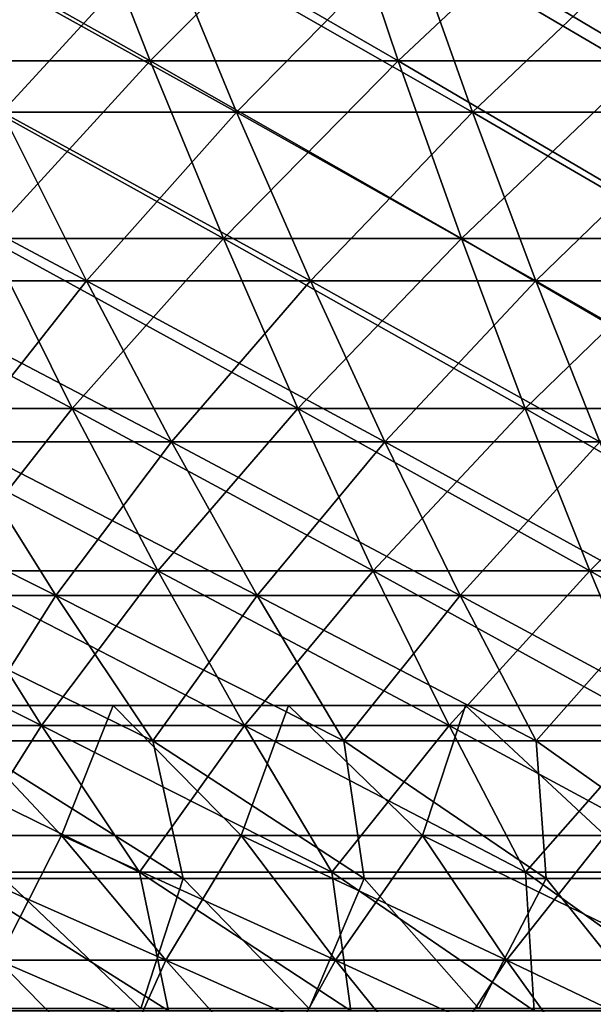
# Model space of a CAD drawing. Header units: millimetres. Extents: x -250 to 250, y -45 to 4150.
# Tile 408 of 656: x -27 to -19, y 3916 to 3930. Entities that reach past the tile are written whole.
import ezdxf

# ---------------------------------------------------------------- set-up
doc = ezdxf.new("R2010")
doc.units = ezdxf.units.MM
doc.header["$LTSCALE"] = 81.481481
for name, color, linetype in [('19', 7, 'CONTINUOUS'), ('20', 7, 'CONTINUOUS'), ('21', 7, 'CONTINUOUS'), ('22', 7, 'CONTINUOUS'), ('27', 7, 'CONTINUOUS')]:
    doc.layers.add(name, color=color, linetype=linetype)

msp = doc.modelspace()

# ---------------------------------------------------------------- linework, layer by layer
at = {"layer": '19', "color": 7, "linetype": 'CONTINUOUS'}
for points in [[(-26.131, 3931.872, -119.319), (-28.611, 3929.227, -113.757), (-29.793, 3931.872, -118.458), (-26.131, 3931.872, -119.319)], [(-25.094, 3929.227, -114.584), (-28.611, 3929.227, -113.757), (-26.131, 3931.872, -119.319), (-25.094, 3929.227, -114.584)], [(-22.445, 3931.872, -120.068), (-25.094, 3929.227, -114.584), (-26.131, 3931.872, -119.319), (-22.445, 3931.872, -120.068)], [(-21.554, 3929.227, -115.302), (-25.094, 3929.227, -114.584), (-22.445, 3931.872, -120.068), (-21.554, 3929.227, -115.302)], [(-18.736, 3931.872, -120.702), (-21.554, 3929.227, -115.302), (-22.445, 3931.872, -120.068), (-18.736, 3931.872, -120.702)], [(-17.993, 3929.227, -115.911), (-21.554, 3929.227, -115.302), (-18.736, 3931.872, -120.702), (-17.993, 3929.227, -115.911)], [(-25.094, 3929.227, -114.584), (-27.414, 3926.69, -108.999), (-28.611, 3929.227, -113.757), (-25.094, 3929.227, -114.584)], [(-24.045, 3926.69, -109.792), (-27.414, 3926.69, -108.999), (-25.094, 3929.227, -114.584), (-24.045, 3926.69, -109.792)], [(-21.554, 3929.227, -115.302), (-24.045, 3926.69, -109.792), (-25.094, 3929.227, -114.584), (-21.554, 3929.227, -115.302)], [(-20.652, 3926.69, -110.48), (-24.045, 3926.69, -109.792), (-21.554, 3929.227, -115.302), (-20.652, 3926.69, -110.48)], [(-17.993, 3929.227, -115.911), (-20.652, 3926.69, -110.48), (-21.554, 3929.227, -115.302), (-17.993, 3929.227, -115.911)], [(-17.24, 3926.69, -111.064), (-20.652, 3926.69, -110.48), (-17.993, 3929.227, -115.911), (-17.24, 3926.69, -111.064)], [(-26.205, 3924.261, -104.189), (-29.401, 3924.261, -103.333), (-27.414, 3926.69, -108.999), (-26.205, 3924.261, -104.189)], [(-24.045, 3926.69, -109.792), (-26.205, 3924.261, -104.189), (-27.414, 3926.69, -108.999), (-24.045, 3926.69, -109.792)], [(-22.984, 3924.261, -104.947), (-26.205, 3924.261, -104.189), (-24.045, 3926.69, -109.792), (-22.984, 3924.261, -104.947)], [(-20.652, 3926.69, -110.48), (-22.984, 3924.261, -104.947), (-24.045, 3926.69, -109.792), (-20.652, 3926.69, -110.48)], [(-19.741, 3924.261, -105.605), (-22.984, 3924.261, -104.947), (-20.652, 3926.69, -110.48), (-19.741, 3924.261, -105.605)], [(-17.24, 3926.69, -111.064), (-19.741, 3924.261, -105.605), (-20.652, 3926.69, -110.48), (-17.24, 3926.69, -111.064)], [(-16.479, 3924.261, -106.163), (-19.741, 3924.261, -105.605), (-17.24, 3926.69, -111.064), (-16.479, 3924.261, -106.163)], [(-26.205, 3924.261, -104.189), (-28.029, 3921.943, -98.512), (-29.401, 3924.261, -103.333), (-26.205, 3924.261, -104.189)], [(-24.982, 3921.943, -99.328), (-28.029, 3921.943, -98.512), (-26.205, 3924.261, -104.189), (-24.982, 3921.943, -99.328)], [(-22.984, 3924.261, -104.947), (-24.982, 3921.943, -99.328), (-26.205, 3924.261, -104.189), (-22.984, 3924.261, -104.947)], [(-21.911, 3921.943, -100.05), (-24.982, 3921.943, -99.328), (-22.984, 3924.261, -104.947), (-21.911, 3921.943, -100.05)], [(-19.741, 3924.261, -105.605), (-21.911, 3921.943, -100.05), (-22.984, 3924.261, -104.947), (-19.741, 3924.261, -105.605)], [(-18.82, 3921.943, -100.678), (-21.911, 3921.943, -100.05), (-19.741, 3924.261, -105.605), (-18.82, 3921.943, -100.678)], [(-16.479, 3924.261, -106.163), (-18.82, 3921.943, -100.678), (-19.741, 3924.261, -105.605), (-16.479, 3924.261, -106.163)], [(-15.711, 3921.943, -101.209), (-18.82, 3921.943, -100.678), (-16.479, 3924.261, -106.163), (-15.711, 3921.943, -101.209)], [(-26.644, 3919.737, -93.642), (-29.515, 3919.737, -92.778), (-28.029, 3921.943, -98.512), (-26.644, 3919.737, -93.642)], [(-24.982, 3921.943, -99.328), (-26.644, 3919.737, -93.642), (-28.029, 3921.943, -98.512), (-24.982, 3921.943, -99.328)], [(-23.747, 3919.737, -94.419), (-26.644, 3919.737, -93.642), (-24.982, 3921.943, -99.328), (-23.747, 3919.737, -94.419)], [(-21.911, 3921.943, -100.05), (-23.747, 3919.737, -94.419), (-24.982, 3921.943, -99.328), (-21.911, 3921.943, -100.05)], [(-20.828, 3919.737, -95.105), (-23.747, 3919.737, -94.419), (-21.911, 3921.943, -100.05), (-20.828, 3919.737, -95.105)], [(-18.82, 3921.943, -100.678), (-20.828, 3919.737, -95.105), (-21.911, 3921.943, -100.05), (-18.82, 3921.943, -100.678)], [(-17.89, 3919.737, -95.701), (-20.828, 3919.737, -95.105), (-18.82, 3921.943, -100.678), (-17.89, 3919.737, -95.701)], [(-15.711, 3921.943, -101.209), (-17.89, 3919.737, -95.701), (-18.82, 3921.943, -100.678), (-15.711, 3921.943, -101.209)], [(-26.644, 3919.737, -93.642), (-27.966, 3917.642, -87.908), (-29.515, 3919.737, -92.778), (-26.644, 3919.737, -93.642)], [(-25.245, 3917.642, -88.728), (-27.966, 3917.642, -87.908), (-26.644, 3919.737, -93.642), (-25.245, 3917.642, -88.728)], [(-23.747, 3919.737, -94.419), (-25.245, 3917.642, -88.728), (-26.644, 3919.737, -93.642), (-23.747, 3919.737, -94.419)], [(-22.501, 3917.642, -89.463), (-25.245, 3917.642, -88.728), (-23.747, 3919.737, -94.419), (-22.501, 3917.642, -89.463)], [(-20.828, 3919.737, -95.105), (-22.501, 3917.642, -89.463), (-23.747, 3919.737, -94.419), (-20.828, 3919.737, -95.105)], [(-19.735, 3917.642, -90.113), (-22.501, 3917.642, -89.463), (-20.828, 3919.737, -95.105), (-19.735, 3917.642, -90.113)], [(-17.89, 3919.737, -95.701), (-19.735, 3917.642, -90.113), (-20.828, 3919.737, -95.105), (-17.89, 3919.737, -95.701)], [(-16.951, 3917.642, -90.678), (-19.735, 3917.642, -90.113), (-17.89, 3919.737, -95.701), (-16.951, 3917.642, -90.678)], [(-24.832, 3915.661, -83.479), (-27.407, 3915.661, -82.669), (-27.966, 3917.642, -87.908), (-24.832, 3915.661, -83.479)], [(-25.245, 3917.642, -88.728), (-24.832, 3915.661, -83.479), (-27.966, 3917.642, -87.908), (-25.245, 3917.642, -88.728)], [(-22.232, 3915.661, -84.209), (-24.832, 3915.661, -83.479), (-25.245, 3917.642, -88.728), (-22.232, 3915.661, -84.209)], [(-22.501, 3917.642, -89.463), (-22.232, 3915.661, -84.209), (-25.245, 3917.642, -88.728), (-22.501, 3917.642, -89.463)], [(-19.612, 3915.661, -84.857), (-22.232, 3915.661, -84.209), (-22.501, 3917.642, -89.463), (-19.612, 3915.661, -84.857)], [(-19.735, 3917.642, -90.113), (-19.612, 3915.661, -84.857), (-22.501, 3917.642, -89.463), (-19.735, 3917.642, -90.113)], [(-16.972, 3915.661, -85.424), (-19.612, 3915.661, -84.857), (-19.735, 3917.642, -90.113), (-16.972, 3915.661, -85.424)], [(-16.951, 3917.642, -90.678), (-16.972, 3915.661, -85.424), (-19.735, 3917.642, -90.113), (-16.951, 3917.642, -90.678)]]:
    msp.add_3dface(points, dxfattribs=at)
at = {"layer": '20', "color": 7, "linetype": 'CONTINUOUS'}
for points in [[(-28.611, 3929.227, 113.757), (-25.094, 3929.227, 114.584), (-29.793, 3931.872, 118.458), (-28.611, 3929.227, 113.757)], [(-29.793, 3931.872, 118.458), (-25.094, 3929.227, 114.584), (-26.131, 3931.872, 119.319), (-29.793, 3931.872, 118.458)], [(-25.094, 3929.227, 114.584), (-21.554, 3929.227, 115.302), (-26.131, 3931.872, 119.319), (-25.094, 3929.227, 114.584)], [(-26.131, 3931.872, 119.319), (-21.554, 3929.227, 115.302), (-22.445, 3931.872, 120.068), (-26.131, 3931.872, 119.319)], [(-21.554, 3929.227, 115.302), (-17.993, 3929.227, 115.911), (-22.445, 3931.872, 120.068), (-21.554, 3929.227, 115.302)], [(-22.445, 3931.872, 120.068), (-17.993, 3929.227, 115.911), (-18.736, 3931.872, 120.702), (-22.445, 3931.872, 120.068)], [(-27.414, 3926.69, 108.999), (-24.045, 3926.69, 109.792), (-28.611, 3929.227, 113.757), (-27.414, 3926.69, 108.999)], [(-28.611, 3929.227, 113.757), (-24.045, 3926.69, 109.792), (-25.094, 3929.227, 114.584), (-28.611, 3929.227, 113.757)], [(-24.045, 3926.69, 109.792), (-20.652, 3926.69, 110.48), (-25.094, 3929.227, 114.584), (-24.045, 3926.69, 109.792)], [(-25.094, 3929.227, 114.584), (-20.652, 3926.69, 110.48), (-21.554, 3929.227, 115.302), (-25.094, 3929.227, 114.584)], [(-20.652, 3926.69, 110.48), (-17.24, 3926.69, 111.064), (-21.554, 3929.227, 115.302), (-20.652, 3926.69, 110.48)], [(-21.554, 3929.227, 115.302), (-17.24, 3926.69, 111.064), (-17.993, 3929.227, 115.911), (-21.554, 3929.227, 115.302)], [(-29.401, 3924.261, 103.333), (-26.205, 3924.261, 104.189), (-30.758, 3926.69, 108.104), (-29.401, 3924.261, 103.333)], [(-30.758, 3926.69, 108.104), (-26.205, 3924.261, 104.189), (-27.414, 3926.69, 108.999), (-30.758, 3926.69, 108.104)], [(-26.205, 3924.261, 104.189), (-22.984, 3924.261, 104.947), (-27.414, 3926.69, 108.999), (-26.205, 3924.261, 104.189)], [(-27.414, 3926.69, 108.999), (-22.984, 3924.261, 104.947), (-24.045, 3926.69, 109.792), (-27.414, 3926.69, 108.999)], [(-22.984, 3924.261, 104.947), (-19.741, 3924.261, 105.605), (-24.045, 3926.69, 109.792), (-22.984, 3924.261, 104.947)], [(-24.045, 3926.69, 109.792), (-19.741, 3924.261, 105.605), (-20.652, 3926.69, 110.48), (-24.045, 3926.69, 109.792)], [(-19.741, 3924.261, 105.605), (-16.479, 3924.261, 106.163), (-20.652, 3926.69, 110.48), (-19.741, 3924.261, 105.605)], [(-20.652, 3926.69, 110.48), (-16.479, 3924.261, 106.163), (-17.24, 3926.69, 111.064), (-20.652, 3926.69, 110.48)], [(-28.029, 3921.943, 98.512), (-24.982, 3921.943, 99.328), (-29.401, 3924.261, 103.333), (-28.029, 3921.943, 98.512)], [(-29.401, 3924.261, 103.333), (-24.982, 3921.943, 99.328), (-26.205, 3924.261, 104.189), (-29.401, 3924.261, 103.333)], [(-24.982, 3921.943, 99.328), (-21.911, 3921.943, 100.05), (-26.205, 3924.261, 104.189), (-24.982, 3921.943, 99.328)], [(-26.205, 3924.261, 104.189), (-21.911, 3921.943, 100.05), (-22.984, 3924.261, 104.947), (-26.205, 3924.261, 104.189)], [(-21.911, 3921.943, 100.05), (-18.82, 3921.943, 100.678), (-22.984, 3924.261, 104.947), (-21.911, 3921.943, 100.05)], [(-22.984, 3924.261, 104.947), (-18.82, 3921.943, 100.678), (-19.741, 3924.261, 105.605), (-22.984, 3924.261, 104.947)], [(-18.82, 3921.943, 100.678), (-15.711, 3921.943, 101.209), (-19.741, 3924.261, 105.605), (-18.82, 3921.943, 100.678)], [(-19.741, 3924.261, 105.605), (-15.711, 3921.943, 101.209), (-16.479, 3924.261, 106.163), (-19.741, 3924.261, 105.605)], [(-29.515, 3919.737, 92.778), (-26.644, 3919.737, 93.642), (-31.049, 3921.943, 97.602), (-29.515, 3919.737, 92.778)], [(-31.049, 3921.943, 97.602), (-26.644, 3919.737, 93.642), (-28.029, 3921.943, 98.512), (-31.049, 3921.943, 97.602)], [(-26.644, 3919.737, 93.642), (-23.747, 3919.737, 94.419), (-28.029, 3921.943, 98.512), (-26.644, 3919.737, 93.642)], [(-28.029, 3921.943, 98.512), (-23.747, 3919.737, 94.419), (-24.982, 3921.943, 99.328), (-28.029, 3921.943, 98.512)], [(-23.747, 3919.737, 94.419), (-20.828, 3919.737, 95.105), (-24.982, 3921.943, 99.328), (-23.747, 3919.737, 94.419)], [(-24.982, 3921.943, 99.328), (-20.828, 3919.737, 95.105), (-21.911, 3921.943, 100.05), (-24.982, 3921.943, 99.328)], [(-20.828, 3919.737, 95.105), (-17.89, 3919.737, 95.701), (-21.911, 3921.943, 100.05), (-20.828, 3919.737, 95.105)], [(-21.911, 3921.943, 100.05), (-17.89, 3919.737, 95.701), (-18.82, 3921.943, 100.678), (-21.911, 3921.943, 100.05)], [(-17.89, 3919.737, 95.701), (-14.934, 3919.737, 96.207), (-18.82, 3921.943, 100.678), (-17.89, 3919.737, 95.701)], [(-18.82, 3921.943, 100.678), (-14.934, 3919.737, 96.207), (-15.711, 3921.943, 101.209), (-18.82, 3921.943, 100.678)], [(-27.966, 3917.642, 87.908), (-25.245, 3917.642, 88.728), (-29.515, 3919.737, 92.778), (-27.966, 3917.642, 87.908)], [(-29.515, 3919.737, 92.778), (-25.245, 3917.642, 88.728), (-26.644, 3919.737, 93.642), (-29.515, 3919.737, 92.778)], [(-25.245, 3917.642, 88.728), (-22.501, 3917.642, 89.463), (-26.644, 3919.737, 93.642), (-25.245, 3917.642, 88.728)], [(-26.644, 3919.737, 93.642), (-22.501, 3917.642, 89.463), (-23.747, 3919.737, 94.419), (-26.644, 3919.737, 93.642)], [(-22.501, 3917.642, 89.463), (-19.735, 3917.642, 90.113), (-23.747, 3919.737, 94.419), (-22.501, 3917.642, 89.463)], [(-23.747, 3919.737, 94.419), (-19.735, 3917.642, 90.113), (-20.828, 3919.737, 95.105), (-23.747, 3919.737, 94.419)], [(-19.735, 3917.642, 90.113), (-16.951, 3917.642, 90.678), (-20.828, 3919.737, 95.105), (-19.735, 3917.642, 90.113)], [(-20.828, 3919.737, 95.105), (-16.951, 3917.642, 90.678), (-17.89, 3919.737, 95.701), (-20.828, 3919.737, 95.105)], [(-25.245, 3917.642, 88.728), (-27.966, 3917.642, 87.908), (-24.832, 3915.661, 83.479), (-25.245, 3917.642, 88.728)], [(-24.832, 3915.661, 83.479), (-27.966, 3917.642, 87.908), (-27.407, 3915.661, 82.669), (-24.832, 3915.661, 83.479)], [(-22.501, 3917.642, 89.463), (-25.245, 3917.642, 88.728), (-22.232, 3915.661, 84.209), (-22.501, 3917.642, 89.463)], [(-22.232, 3915.661, 84.209), (-25.245, 3917.642, 88.728), (-24.832, 3915.661, 83.479), (-22.232, 3915.661, 84.209)], [(-19.735, 3917.642, 90.113), (-22.501, 3917.642, 89.463), (-19.612, 3915.661, 84.857), (-19.735, 3917.642, 90.113)], [(-19.612, 3915.661, 84.857), (-22.501, 3917.642, 89.463), (-22.232, 3915.661, 84.209), (-19.612, 3915.661, 84.857)], [(-16.951, 3917.642, 90.678), (-19.735, 3917.642, 90.113), (-16.972, 3915.661, 85.424), (-16.951, 3917.642, 90.678)], [(-16.972, 3915.661, 85.424), (-19.735, 3917.642, 90.113), (-19.612, 3915.661, 84.857), (-16.972, 3915.661, 85.424)]]:
    msp.add_3dface(points, dxfattribs=at)
at = {"layer": '21', "color": 7, "linetype": 'CONTINUOUS'}
for points in [[(-24.9, 3931.01, 113.698), (-27.203, 3928.493, 108.16), (-28.39, 3931.01, 112.878), (-24.9, 3931.01, 113.698)], [(-23.86, 3928.493, 108.946), (-27.203, 3928.493, 108.16), (-24.9, 3931.01, 113.698), (-23.86, 3928.493, 108.946)], [(-21.387, 3931.01, 114.411), (-23.86, 3928.493, 108.946), (-24.9, 3931.01, 113.698), (-21.387, 3931.01, 114.411)], [(-20.493, 3928.493, 109.629), (-23.86, 3928.493, 108.946), (-21.387, 3931.01, 114.411), (-20.493, 3928.493, 109.629)], [(-17.854, 3931.01, 115.016), (-20.493, 3928.493, 109.629), (-21.387, 3931.01, 114.411), (-17.854, 3931.01, 115.016)], [(-17.107, 3928.493, 110.208), (-20.493, 3928.493, 109.629), (-17.854, 3931.01, 115.016), (-17.107, 3928.493, 110.208)], [(-26.003, 3926.084, 103.389), (-29.175, 3926.084, 102.539), (-27.203, 3928.493, 108.16), (-26.003, 3926.084, 103.389)], [(-23.86, 3928.493, 108.946), (-26.003, 3926.084, 103.389), (-27.203, 3928.493, 108.16), (-23.86, 3928.493, 108.946)], [(-22.807, 3926.084, 104.141), (-26.003, 3926.084, 103.389), (-23.86, 3928.493, 108.946), (-22.807, 3926.084, 104.141)], [(-20.493, 3928.493, 109.629), (-22.807, 3926.084, 104.141), (-23.86, 3928.493, 108.946), (-20.493, 3928.493, 109.629)], [(-19.589, 3926.084, 104.794), (-22.807, 3926.084, 104.141), (-20.493, 3928.493, 109.629), (-19.589, 3926.084, 104.794)], [(-17.107, 3928.493, 110.208), (-19.589, 3926.084, 104.794), (-20.493, 3928.493, 109.629), (-17.107, 3928.493, 110.208)], [(-16.353, 3926.084, 105.347), (-19.589, 3926.084, 104.794), (-17.107, 3928.493, 110.208), (-16.353, 3926.084, 105.347)], [(-26.003, 3926.084, 103.389), (-27.814, 3923.784, 97.758), (-29.175, 3926.084, 102.539), (-26.003, 3926.084, 103.389)], [(-24.791, 3923.784, 98.568), (-27.814, 3923.784, 97.758), (-26.003, 3926.084, 103.389), (-24.791, 3923.784, 98.568)], [(-22.807, 3926.084, 104.141), (-24.791, 3923.784, 98.568), (-26.003, 3926.084, 103.389), (-22.807, 3926.084, 104.141)], [(-21.744, 3923.784, 99.284), (-24.791, 3923.784, 98.568), (-22.807, 3926.084, 104.141), (-21.744, 3923.784, 99.284)], [(-19.589, 3926.084, 104.794), (-21.744, 3923.784, 99.284), (-22.807, 3926.084, 104.141), (-19.589, 3926.084, 104.794)], [(-18.676, 3923.784, 99.907), (-21.744, 3923.784, 99.284), (-19.589, 3926.084, 104.794), (-18.676, 3923.784, 99.907)], [(-16.353, 3926.084, 105.347), (-18.676, 3923.784, 99.907), (-19.589, 3926.084, 104.794), (-16.353, 3926.084, 105.347)], [(-26.44, 3921.594, 92.928), (-29.29, 3921.594, 92.07), (-27.814, 3923.784, 97.758), (-26.44, 3921.594, 92.928)], [(-24.791, 3923.784, 98.568), (-26.44, 3921.594, 92.928), (-27.814, 3923.784, 97.758), (-24.791, 3923.784, 98.568)], [(-23.566, 3921.594, 93.698), (-26.44, 3921.594, 92.928), (-24.791, 3923.784, 98.568), (-23.566, 3921.594, 93.698)], [(-21.744, 3923.784, 99.284), (-23.566, 3921.594, 93.698), (-24.791, 3923.784, 98.568), (-21.744, 3923.784, 99.284)], [(-20.669, 3921.594, 94.38), (-23.566, 3921.594, 93.698), (-21.744, 3923.784, 99.284), (-20.669, 3921.594, 94.38)], [(-18.676, 3923.784, 99.907), (-20.669, 3921.594, 94.38), (-21.744, 3923.784, 99.284), (-18.676, 3923.784, 99.907)], [(-17.753, 3921.594, 94.971), (-20.669, 3921.594, 94.38), (-18.676, 3923.784, 99.907), (-17.753, 3921.594, 94.971)], [(-26.44, 3921.594, 92.928), (-27.753, 3919.516, 87.24), (-29.29, 3921.594, 92.07), (-26.44, 3921.594, 92.928)], [(-25.053, 3919.516, 88.054), (-27.753, 3919.516, 87.24), (-26.44, 3921.594, 92.928), (-25.053, 3919.516, 88.054)], [(-23.566, 3921.594, 93.698), (-25.053, 3919.516, 88.054), (-26.44, 3921.594, 92.928), (-23.566, 3921.594, 93.698)], [(-22.33, 3919.516, 88.783), (-25.053, 3919.516, 88.054), (-23.566, 3921.594, 93.698), (-22.33, 3919.516, 88.783)], [(-20.669, 3921.594, 94.38), (-22.33, 3919.516, 88.783), (-23.566, 3921.594, 93.698), (-20.669, 3921.594, 94.38)], [(-19.585, 3919.516, 89.429), (-22.33, 3919.516, 88.783), (-20.669, 3921.594, 94.38), (-19.585, 3919.516, 89.429)], [(-17.753, 3921.594, 94.971), (-19.585, 3919.516, 89.429), (-20.669, 3921.594, 94.38), (-17.753, 3921.594, 94.971)], [(-16.822, 3919.516, 89.99), (-19.585, 3919.516, 89.429), (-17.753, 3921.594, 94.971), (-16.822, 3919.516, 89.99)], [(-24.62, 3917.55, 82.855), (-27.176, 3917.55, 82.053), (-27.753, 3919.516, 87.24), (-24.62, 3917.55, 82.855)], [(-25.053, 3919.516, 88.054), (-24.62, 3917.55, 82.855), (-27.753, 3919.516, 87.24), (-25.053, 3919.516, 88.054)], [(-22.04, 3917.55, 83.578), (-24.62, 3917.55, 82.855), (-25.053, 3919.516, 88.054), (-22.04, 3917.55, 83.578)], [(-22.33, 3919.516, 88.783), (-22.04, 3917.55, 83.578), (-25.053, 3919.516, 88.054), (-22.33, 3919.516, 88.783)], [(-19.44, 3917.55, 84.221), (-22.04, 3917.55, 83.578), (-22.33, 3919.516, 88.783), (-19.44, 3917.55, 84.221)], [(-19.585, 3919.516, 89.429), (-19.44, 3917.55, 84.221), (-22.33, 3919.516, 88.783), (-19.585, 3919.516, 89.429)], [(-16.821, 3917.55, 84.783), (-19.44, 3917.55, 84.221), (-19.585, 3919.516, 89.429), (-16.821, 3917.55, 84.783)], [(-16.822, 3919.516, 89.99), (-16.821, 3917.55, 84.783), (-19.585, 3919.516, 89.429), (-16.822, 3919.516, 89.99)], [(-25.226, 3915.698, 77.267), (-27.603, 3915.698, 76.45), (-27.176, 3917.55, 82.053), (-25.226, 3915.698, 77.267)], [(-24.62, 3917.55, 82.855), (-25.226, 3915.698, 77.267), (-27.176, 3917.55, 82.053), (-24.62, 3917.55, 82.855)], [(-22.825, 3915.698, 78.01), (-25.226, 3915.698, 77.267), (-24.62, 3917.55, 82.855), (-22.825, 3915.698, 78.01)], [(-22.04, 3917.55, 83.578), (-22.825, 3915.698, 78.01), (-24.62, 3917.55, 82.855), (-22.04, 3917.55, 83.578)], [(-20.402, 3915.698, 78.679), (-22.825, 3915.698, 78.01), (-22.04, 3917.55, 83.578), (-20.402, 3915.698, 78.679)], [(-19.44, 3917.55, 84.221), (-20.402, 3915.698, 78.679), (-22.04, 3917.55, 83.578), (-19.44, 3917.55, 84.221)], [(-17.96, 3915.698, 79.272), (-20.402, 3915.698, 78.679), (-19.44, 3917.55, 84.221), (-17.96, 3915.698, 79.272)], [(-16.821, 3917.55, 84.783), (-17.96, 3915.698, 79.272), (-19.44, 3917.55, 84.221), (-16.821, 3917.55, 84.783)]]:
    msp.add_3dface(points, dxfattribs=at)
at = {"layer": '22', "color": 7, "linetype": 'CONTINUOUS'}
for points in [[(-27.203, 3928.493, -108.16), (-23.86, 3928.493, -108.946), (-28.39, 3931.01, -112.878), (-27.203, 3928.493, -108.16)], [(-28.39, 3931.01, -112.878), (-23.86, 3928.493, -108.946), (-24.9, 3931.01, -113.698), (-28.39, 3931.01, -112.878)], [(-23.86, 3928.493, -108.946), (-20.493, 3928.493, -109.629), (-24.9, 3931.01, -113.698), (-23.86, 3928.493, -108.946)], [(-24.9, 3931.01, -113.698), (-20.493, 3928.493, -109.629), (-21.387, 3931.01, -114.411), (-24.9, 3931.01, -113.698)], [(-20.493, 3928.493, -109.629), (-17.107, 3928.493, -110.208), (-21.387, 3931.01, -114.411), (-20.493, 3928.493, -109.629)], [(-21.387, 3931.01, -114.411), (-17.107, 3928.493, -110.208), (-17.854, 3931.01, -115.016), (-21.387, 3931.01, -114.411)], [(-29.175, 3926.084, -102.539), (-26.003, 3926.084, -103.389), (-30.521, 3928.493, -107.271), (-29.175, 3926.084, -102.539)], [(-30.521, 3928.493, -107.271), (-26.003, 3926.084, -103.389), (-27.203, 3928.493, -108.16), (-30.521, 3928.493, -107.271)], [(-26.003, 3926.084, -103.389), (-22.807, 3926.084, -104.141), (-27.203, 3928.493, -108.16), (-26.003, 3926.084, -103.389)], [(-27.203, 3928.493, -108.16), (-22.807, 3926.084, -104.141), (-23.86, 3928.493, -108.946), (-27.203, 3928.493, -108.16)], [(-22.807, 3926.084, -104.141), (-19.589, 3926.084, -104.794), (-23.86, 3928.493, -108.946), (-22.807, 3926.084, -104.141)], [(-23.86, 3928.493, -108.946), (-19.589, 3926.084, -104.794), (-20.493, 3928.493, -109.629), (-23.86, 3928.493, -108.946)], [(-19.589, 3926.084, -104.794), (-16.353, 3926.084, -105.347), (-20.493, 3928.493, -109.629), (-19.589, 3926.084, -104.794)], [(-20.493, 3928.493, -109.629), (-16.353, 3926.084, -105.347), (-17.107, 3928.493, -110.208), (-20.493, 3928.493, -109.629)], [(-27.814, 3923.784, -97.758), (-24.791, 3923.784, -98.568), (-29.175, 3926.084, -102.539), (-27.814, 3923.784, -97.758)], [(-29.175, 3926.084, -102.539), (-24.791, 3923.784, -98.568), (-26.003, 3926.084, -103.389), (-29.175, 3926.084, -102.539)], [(-24.791, 3923.784, -98.568), (-21.744, 3923.784, -99.284), (-26.003, 3926.084, -103.389), (-24.791, 3923.784, -98.568)], [(-26.003, 3926.084, -103.389), (-21.744, 3923.784, -99.284), (-22.807, 3926.084, -104.141), (-26.003, 3926.084, -103.389)], [(-21.744, 3923.784, -99.284), (-18.676, 3923.784, -99.907), (-22.807, 3926.084, -104.141), (-21.744, 3923.784, -99.284)], [(-22.807, 3926.084, -104.141), (-18.676, 3923.784, -99.907), (-19.589, 3926.084, -104.794), (-22.807, 3926.084, -104.141)], [(-18.676, 3923.784, -99.907), (-15.59, 3923.784, -100.435), (-19.589, 3926.084, -104.794), (-18.676, 3923.784, -99.907)], [(-19.589, 3926.084, -104.794), (-15.59, 3923.784, -100.435), (-16.353, 3926.084, -105.347), (-19.589, 3926.084, -104.794)], [(-29.29, 3921.594, -92.07), (-26.44, 3921.594, -92.928), (-30.812, 3923.784, -96.855), (-29.29, 3921.594, -92.07)], [(-30.812, 3923.784, -96.855), (-26.44, 3921.594, -92.928), (-27.814, 3923.784, -97.758), (-30.812, 3923.784, -96.855)], [(-26.44, 3921.594, -92.928), (-23.566, 3921.594, -93.698), (-27.814, 3923.784, -97.758), (-26.44, 3921.594, -92.928)], [(-27.814, 3923.784, -97.758), (-23.566, 3921.594, -93.698), (-24.791, 3923.784, -98.568), (-27.814, 3923.784, -97.758)], [(-23.566, 3921.594, -93.698), (-20.669, 3921.594, -94.38), (-24.791, 3923.784, -98.568), (-23.566, 3921.594, -93.698)], [(-24.791, 3923.784, -98.568), (-20.669, 3921.594, -94.38), (-21.744, 3923.784, -99.284), (-24.791, 3923.784, -98.568)], [(-20.669, 3921.594, -94.38), (-17.753, 3921.594, -94.971), (-21.744, 3923.784, -99.284), (-20.669, 3921.594, -94.38)], [(-21.744, 3923.784, -99.284), (-17.753, 3921.594, -94.971), (-18.676, 3923.784, -99.907), (-21.744, 3923.784, -99.284)], [(-27.753, 3919.516, -87.24), (-25.053, 3919.516, -88.054), (-29.29, 3921.594, -92.07), (-27.753, 3919.516, -87.24)], [(-29.29, 3921.594, -92.07), (-25.053, 3919.516, -88.054), (-26.44, 3921.594, -92.928), (-29.29, 3921.594, -92.07)], [(-25.053, 3919.516, -88.054), (-22.33, 3919.516, -88.783), (-26.44, 3921.594, -92.928), (-25.053, 3919.516, -88.054)], [(-26.44, 3921.594, -92.928), (-22.33, 3919.516, -88.783), (-23.566, 3921.594, -93.698), (-26.44, 3921.594, -92.928)], [(-22.33, 3919.516, -88.783), (-19.585, 3919.516, -89.429), (-23.566, 3921.594, -93.698), (-22.33, 3919.516, -88.783)], [(-23.566, 3921.594, -93.698), (-19.585, 3919.516, -89.429), (-20.669, 3921.594, -94.38), (-23.566, 3921.594, -93.698)], [(-19.585, 3919.516, -89.429), (-16.822, 3919.516, -89.99), (-20.669, 3921.594, -94.38), (-19.585, 3919.516, -89.429)], [(-20.669, 3921.594, -94.38), (-16.822, 3919.516, -89.99), (-17.753, 3921.594, -94.971), (-20.669, 3921.594, -94.38)], [(-25.053, 3919.516, -88.054), (-27.753, 3919.516, -87.24), (-24.62, 3917.55, -82.855), (-25.053, 3919.516, -88.054)], [(-24.62, 3917.55, -82.855), (-27.753, 3919.516, -87.24), (-27.176, 3917.55, -82.053), (-24.62, 3917.55, -82.855)], [(-22.33, 3919.516, -88.783), (-25.053, 3919.516, -88.054), (-22.04, 3917.55, -83.578), (-22.33, 3919.516, -88.783)], [(-22.04, 3917.55, -83.578), (-25.053, 3919.516, -88.054), (-24.62, 3917.55, -82.855), (-22.04, 3917.55, -83.578)], [(-19.585, 3919.516, -89.429), (-22.33, 3919.516, -88.783), (-19.44, 3917.55, -84.221), (-19.585, 3919.516, -89.429)], [(-19.44, 3917.55, -84.221), (-22.33, 3919.516, -88.783), (-22.04, 3917.55, -83.578), (-19.44, 3917.55, -84.221)], [(-16.822, 3919.516, -89.99), (-19.585, 3919.516, -89.429), (-16.821, 3917.55, -84.783), (-16.822, 3919.516, -89.99)], [(-16.821, 3917.55, -84.783), (-19.585, 3919.516, -89.429), (-19.44, 3917.55, -84.221), (-16.821, 3917.55, -84.783)], [(-25.226, 3915.698, -77.267), (-27.176, 3917.55, -82.053), (-27.603, 3915.698, -76.45), (-25.226, 3915.698, -77.267)], [(-24.62, 3917.55, -82.855), (-27.176, 3917.55, -82.053), (-25.226, 3915.698, -77.267), (-24.62, 3917.55, -82.855)], [(-22.825, 3915.698, -78.01), (-24.62, 3917.55, -82.855), (-25.226, 3915.698, -77.267), (-22.825, 3915.698, -78.01)], [(-22.04, 3917.55, -83.578), (-24.62, 3917.55, -82.855), (-22.825, 3915.698, -78.01), (-22.04, 3917.55, -83.578)], [(-20.402, 3915.698, -78.679), (-22.04, 3917.55, -83.578), (-22.825, 3915.698, -78.01), (-20.402, 3915.698, -78.679)], [(-19.44, 3917.55, -84.221), (-22.04, 3917.55, -83.578), (-20.402, 3915.698, -78.679), (-19.44, 3917.55, -84.221)], [(-17.96, 3915.698, -79.272), (-19.44, 3917.55, -84.221), (-20.402, 3915.698, -78.679), (-17.96, 3915.698, -79.272)], [(-16.821, 3917.55, -84.783), (-19.44, 3917.55, -84.221), (-17.96, 3915.698, -79.272), (-16.821, 3917.55, -84.783)]]:
    msp.add_3dface(points, dxfattribs=at)
at = {"layer": '27', "color": 7, "linetype": 'CONTINUOUS'}
for points in [[(-26.358, 3918.168, -82.855), (-28.897, 3918.168, -82.004), (-28.102, 3920.023, -87.331), (-26.358, 3918.168, -82.855)], [(-28.897, 3918.168, 82.004), (-26.358, 3918.168, 82.855), (-28.102, 3920.023, 87.331), (-28.897, 3918.168, 82.004)], [(-25.62, 3920.023, -88.091), (-26.358, 3918.168, -82.855), (-28.102, 3920.023, -87.331), (-25.62, 3920.023, -88.091)], [(-28.102, 3920.023, 87.331), (-26.358, 3918.168, 82.855), (-25.62, 3920.023, 88.091), (-28.102, 3920.023, 87.331)], [(-23.794, 3918.168, -83.627), (-26.358, 3918.168, -82.855), (-25.62, 3920.023, -88.091), (-23.794, 3918.168, -83.627)], [(-26.358, 3918.168, 82.855), (-23.794, 3918.168, 83.627), (-25.62, 3920.023, 88.091), (-26.358, 3918.168, 82.855)], [(-23.117, 3920.023, -88.781), (-23.794, 3918.168, -83.627), (-25.62, 3920.023, -88.091), (-23.117, 3920.023, -88.781)], [(-25.62, 3920.023, 88.091), (-23.794, 3918.168, 83.627), (-23.117, 3920.023, 88.781), (-25.62, 3920.023, 88.091)], [(-21.207, 3918.168, -84.32), (-23.794, 3918.168, -83.627), (-23.117, 3920.023, -88.781), (-21.207, 3918.168, -84.32)], [(-23.794, 3918.168, 83.627), (-21.207, 3918.168, 84.32), (-23.117, 3920.023, 88.781), (-23.794, 3918.168, 83.627)], [(-20.595, 3920.023, -89.399), (-21.207, 3918.168, -84.32), (-23.117, 3920.023, -88.781), (-20.595, 3920.023, -89.399)], [(-23.117, 3920.023, 88.781), (-21.207, 3918.168, 84.32), (-20.595, 3920.023, 89.399), (-23.117, 3920.023, 88.781)], [(-18.601, 3918.168, -84.933), (-21.207, 3918.168, -84.32), (-20.595, 3920.023, -89.399), (-18.601, 3918.168, -84.933)], [(-21.207, 3918.168, 84.32), (-18.601, 3918.168, 84.933), (-20.595, 3920.023, 89.399), (-21.207, 3918.168, 84.32)], [(-18.057, 3920.023, -89.946), (-18.601, 3918.168, -84.933), (-20.595, 3920.023, -89.399), (-18.057, 3920.023, -89.946)], [(-20.595, 3920.023, 89.399), (-18.601, 3918.168, 84.933), (-18.057, 3920.023, 89.946), (-20.595, 3920.023, 89.399)], [(-26.358, 3918.168, -82.855), (-27.265, 3916.385, -77.372), (-28.897, 3918.168, -82.004), (-26.358, 3918.168, -82.855)], [(-27.265, 3916.385, 77.372), (-24.869, 3916.385, 78.175), (-28.897, 3918.168, 82.004), (-27.265, 3916.385, 77.372)], [(-28.897, 3918.168, 82.004), (-24.869, 3916.385, 78.175), (-26.358, 3918.168, 82.855), (-28.897, 3918.168, 82.004)], [(-24.869, 3916.385, -78.175), (-27.265, 3916.385, -77.372), (-26.358, 3918.168, -82.855), (-24.869, 3916.385, -78.175)], [(-23.794, 3918.168, -83.627), (-24.869, 3916.385, -78.175), (-26.358, 3918.168, -82.855), (-23.794, 3918.168, -83.627)], [(-24.869, 3916.385, 78.175), (-22.45, 3916.385, 78.904), (-26.358, 3918.168, 82.855), (-24.869, 3916.385, 78.175)], [(-26.358, 3918.168, 82.855), (-22.45, 3916.385, 78.904), (-23.794, 3918.168, 83.627), (-26.358, 3918.168, 82.855)], [(-22.45, 3916.385, -78.904), (-24.869, 3916.385, -78.175), (-23.794, 3918.168, -83.627), (-22.45, 3916.385, -78.904)], [(-21.207, 3918.168, -84.32), (-22.45, 3916.385, -78.904), (-23.794, 3918.168, -83.627), (-21.207, 3918.168, -84.32)], [(-22.45, 3916.385, 78.904), (-20.01, 3916.385, 79.558), (-23.794, 3918.168, 83.627), (-22.45, 3916.385, 78.904)], [(-23.794, 3918.168, 83.627), (-20.01, 3916.385, 79.558), (-21.207, 3918.168, 84.32), (-23.794, 3918.168, 83.627)], [(-20.01, 3916.385, -79.558), (-22.45, 3916.385, -78.904), (-21.207, 3918.168, -84.32), (-20.01, 3916.385, -79.558)], [(-18.601, 3918.168, -84.933), (-20.01, 3916.385, -79.558), (-21.207, 3918.168, -84.32), (-18.601, 3918.168, -84.933)], [(-20.01, 3916.385, 79.558), (-17.55, 3916.385, 80.136), (-21.207, 3918.168, 84.32), (-20.01, 3916.385, 79.558)], [(-21.207, 3918.168, 84.32), (-17.55, 3916.385, 80.136), (-18.601, 3918.168, 84.933), (-21.207, 3918.168, 84.32)], [(-17.55, 3916.385, -80.136), (-20.01, 3916.385, -79.558), (-18.601, 3918.168, -84.933), (-17.55, 3916.385, -80.136)], [(-27.847, 3914.706, 71.882), (-25.621, 3914.706, 72.706), (-29.635, 3916.385, 76.496), (-27.847, 3914.706, 71.882)], [(-29.635, 3916.385, 76.496), (-25.621, 3914.706, 72.706), (-27.265, 3916.385, 77.372), (-29.635, 3916.385, 76.496)], [(-25.621, 3914.706, -72.706), (-27.847, 3914.706, -71.882), (-27.265, 3916.385, -77.372), (-25.621, 3914.706, -72.706)], [(-24.869, 3916.385, -78.175), (-25.621, 3914.706, -72.706), (-27.265, 3916.385, -77.372), (-24.869, 3916.385, -78.175)], [(-25.621, 3914.706, 72.706), (-23.369, 3914.706, 73.46), (-27.265, 3916.385, 77.372), (-25.621, 3914.706, 72.706)], [(-27.265, 3916.385, 77.372), (-23.369, 3914.706, 73.46), (-24.869, 3916.385, 78.175), (-27.265, 3916.385, 77.372)], [(-23.369, 3914.706, -73.46), (-25.621, 3914.706, -72.706), (-24.869, 3916.385, -78.175), (-23.369, 3914.706, -73.46)], [(-22.45, 3916.385, -78.904), (-23.369, 3914.706, -73.46), (-24.869, 3916.385, -78.175), (-22.45, 3916.385, -78.904)], [(-23.369, 3914.706, 73.46), (-21.096, 3914.706, 74.145), (-24.869, 3916.385, 78.175), (-23.369, 3914.706, 73.46)], [(-24.869, 3916.385, 78.175), (-21.096, 3914.706, 74.145), (-22.45, 3916.385, 78.904), (-24.869, 3916.385, 78.175)], [(-21.096, 3914.706, -74.145), (-23.369, 3914.706, -73.46), (-22.45, 3916.385, -78.904), (-21.096, 3914.706, -74.145)], [(-20.01, 3916.385, -79.558), (-21.096, 3914.706, -74.145), (-22.45, 3916.385, -78.904), (-20.01, 3916.385, -79.558)], [(-21.096, 3914.706, 74.145), (-18.803, 3914.706, 74.76), (-22.45, 3916.385, 78.904), (-21.096, 3914.706, 74.145)], [(-22.45, 3916.385, 78.904), (-18.803, 3914.706, 74.76), (-20.01, 3916.385, 79.558), (-22.45, 3916.385, 78.904)], [(-18.803, 3914.706, -74.76), (-21.096, 3914.706, -74.145), (-20.01, 3916.385, -79.558), (-18.803, 3914.706, -74.76)], [(-17.55, 3916.385, -80.136), (-18.803, 3914.706, -74.76), (-20.01, 3916.385, -79.558), (-17.55, 3916.385, -80.136)], [(-18.803, 3914.706, 74.76), (-16.492, 3914.706, 75.303), (-20.01, 3916.385, 79.558), (-18.803, 3914.706, 74.76)], [(-20.01, 3916.385, 79.558), (-16.492, 3914.706, 75.303), (-17.55, 3916.385, 80.136), (-20.01, 3916.385, 79.558)], [(-16.492, 3914.706, -75.303), (-18.803, 3914.706, -74.76), (-17.55, 3916.385, -80.136), (-16.492, 3914.706, -75.303)]]:
    msp.add_3dface(points, dxfattribs=at)

doc.saveas('drawing.dxf')
